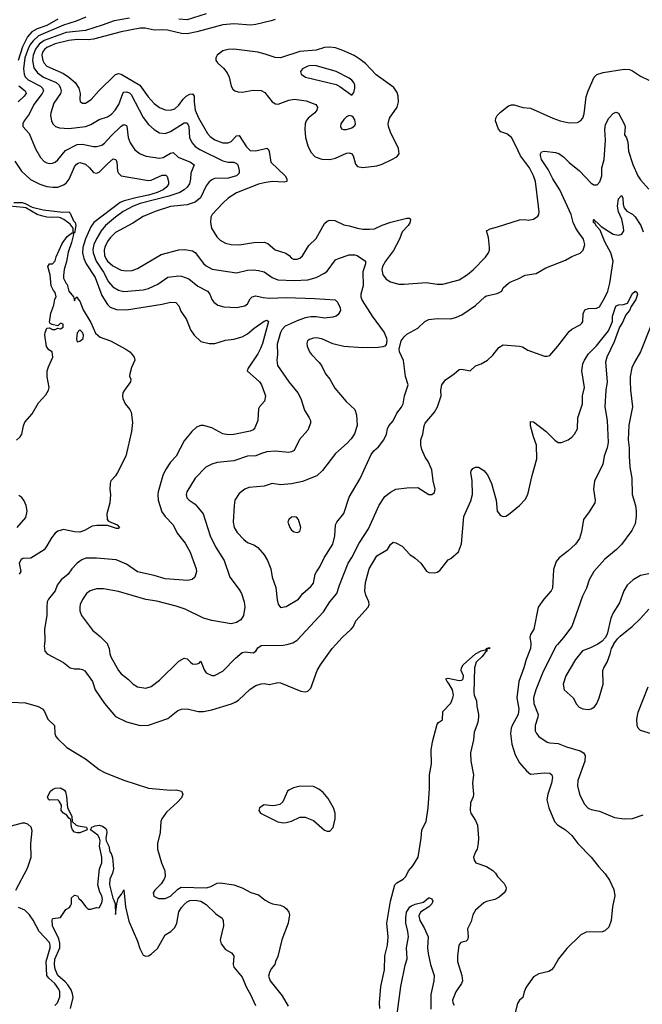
# Model space of a CAD drawing. Header units: inches. Extents: x 1173000 to 1307049, y 522583 to 678455.
# Tile 495 of 617: x 1233152 to 1237682, y 637379 to 644547. Entities that reach past the tile are written whole.
import ezdxf

# ---------------------------------------------------------------- set-up
doc = ezdxf.new("R2010")
doc.units = ezdxf.units.IN
doc.header["$MEASUREMENT"] = 0
doc.layers.add('B2633', color=7, linetype='Continuous')
doc.layers.add('B2634', color=7, linetype='Continuous')

msp = doc.modelspace()

# ---------------------------------------------------------------- linework, layer by layer
at = {"layer": 'B2633', "color": 5}
for points, elevation in [([(1233332.1, 640000), (1233330.6, 639989.4), (1233334, 639950), (1233351, 639930), (1233470, 639867.2), (1233518.4, 639830), (1233550, 639821.4), (1233590, 639822.7), (1233610, 639817.5), (1233626.4, 639806.4), (1233681.7, 639730), (1233700.2, 639670), (1233768.2, 639568.2), (1233850, 639474.4), (1233930, 639436.5), (1234030, 639410.3), (1234090, 639411.5), (1234230, 639459.2), (1234302.5, 639517.5), (1234330, 639528.8), (1234370, 639529.4), (1234450, 639510.2), (1234490.2, 639510.3), (1234550, 639523.2), (1234693.6, 639566.4), (1234720.9, 639579.1), (1234745.2, 639594.8), (1234830, 639674.4), (1234870, 639700.4), (1234910, 639713.7), (1234930, 639714.9), (1234970, 639708.4), (1235030, 639722.4), (1235050, 639719.5), (1235198.8, 639658.8), (1235230, 639653.4), (1235250, 639658.8), (1235270, 639681), (1235317.7, 639810), (1235340.5, 639850), (1235426.9, 639970), (1235453.4, 640000)], 920), ([(1233791.2, 640000), (1233803.6, 639970), (1233807.1, 639930), (1233814.7, 639910), (1233871.5, 639810), (1233890, 639785.3), (1233944.9, 639744.9), (1233978.8, 639710), (1234010, 639690.4), (1234070, 639681.1), (1234110, 639692), (1234170, 639740.3), (1234310, 639876.4), (1234350, 639899.1), (1234370, 639894.8), (1234394, 639870), (1234410, 639859), (1234423.6, 639856.4), (1234442.9, 639857.1), (1234457, 639863), (1234470, 639878), (1234493.5, 639813.5), (1234510, 639793.4), (1234550, 639773.4), (1234570, 639774), (1234630, 639804.9), (1234721.3, 639898.7), (1234770, 639940.3), (1234794, 639946), (1234850, 639939.3), (1234869.9, 639950.1), (1234885, 639975), (1234910, 639991.4), (1235070, 639994), (1235095.9, 640000)], 940), ([(1235772.2, 637350), (1235771, 637391), (1235779.9, 637510), (1235807.2, 637630), (1235808.3, 637731.7), (1235828.9, 637811.1), (1235832.7, 637870), (1235824.8, 637970), (1235849.8, 638130), (1235882.6, 638250), (1235896, 638264), (1235942, 638290), (1235962, 638310), (1235981, 638350), (1236013.4, 638386.6), (1236052.7, 638450), (1236073.8, 638590), (1236077.3, 638650), (1236110, 638710.5), (1236125.5, 638810), (1236134.5, 638950), (1236134.8, 639050), (1236147.6, 639130), (1236146.4, 639230), (1236156.4, 639290), (1236190, 639418), (1236199, 639430), (1236229, 639450), (1236231.5, 639510), (1236290, 639570.6), (1236305.1, 639610), (1236307.8, 639630), (1236301.3, 639670), (1236275.2, 639715.2), (1236261.5, 639730), (1236253.2, 639750), (1236270, 639754), (1236350, 639737.7), (1236370, 639739.4), (1236379.9, 639750), (1236381.5, 639770), (1236365.7, 639810), (1236366.4, 639830), (1236378.1, 639850), (1236470, 639931.6), (1236510, 639953.5), (1236538.9, 639958.9), (1236544, 639956), (1236549.6, 639970), (1236570, 639977.3), (1236570, 639967.1), (1236550.8, 639969.2), (1236551.7, 639950), (1236538.5, 639941.4), (1236515.8, 639910), (1236473.4, 639870), (1236461.2, 639830), (1236456.5, 639650), (1236459.5, 639630), (1236476, 639590), (1236477.7, 639550), (1236491.6, 639490), (1236491.5, 639471.5), (1236485.4, 639430), (1236460.1, 639359.9), (1236454, 639306), (1236433.5, 639210), (1236434.8, 639150), (1236454, 639050), (1236447.3, 638990), (1236454.7, 638910), (1236451.1, 638888.9), (1236433.5, 638846.5), (1236429.1, 638790), (1236434.6, 638770), (1236470, 638717.1), (1236483.8, 638683.8), (1236490.2, 638590), (1236487.7, 638552.3), (1236480.5, 638510), (1236468.2, 638490), (1236454.8, 638450), (1236458.8, 638430), (1236471.3, 638410), (1236550, 638383), (1236594.5, 638354.5), (1236614.2, 638334.2), (1236629.3, 638309.3), (1236678.3, 638258.3), (1236692, 638230), (1236688.9, 638210), (1236676.5, 638190), (1236639.9, 638160.1), (1236610, 638143), (1236550, 638128.2), (1236530, 638118), (1236470, 638066), (1236450.2, 638030), (1236438.3, 637981.7), (1236410.3, 637930), (1236414.5, 637870), (1236411.6, 637848.4), (1236400.2, 637839.8), (1236363.1, 637830), (1236347.2, 637810), (1236337, 637730), (1236337, 637690), (1236368.8, 637590), (1236374.3, 637550), (1236367.6, 637530), (1236325.8, 637470), (1236302.4, 637410), (1236304, 637390), (1236313, 637373)], 880), ([(1236871.5, 640000), (1236870.2, 639970), (1236837.7, 639890), (1236821.6, 639830), (1236784.3, 639730), (1236768.4, 639610), (1236784.5, 639530), (1236780.1, 639490), (1236736.6, 639410), (1236728.8, 639390), (1236722.8, 639350), (1236733.6, 639273.6), (1236756.3, 639196.3), (1236790, 639138.4), (1236839, 639079), (1236870, 639055.8), (1236970, 639065.8), (1237010, 639061.1), (1237024.4, 639050), (1237029, 639030), (1237022.7, 638990), (1236995, 638910), (1236988.5, 638868.5), (1237001.3, 638810), (1237044.6, 638710), (1237066.3, 638686.3), (1237124.4, 638650), (1237168.9, 638608.9), (1237214.4, 638550), (1237310.2, 638450.2), (1237362.6, 638382.6), (1237412.4, 638330), (1237443.7, 638283.7), (1237474.3, 638214.3), (1237482.8, 638170), (1237465.5, 638090), (1237455.8, 637990), (1237438.7, 637941.3), (1237410, 637914.7), (1237390, 637908.3), (1237274.9, 637905.1), (1237234.3, 637885.7), (1237133.5, 637786.5), (1237072.2, 637710), (1237039.5, 637650), (1237023, 637630), (1237002, 637618), (1236930, 637601.3), (1236890, 637578.4), (1236836.7, 637503.3), (1236822.6, 637470), (1236812.7, 637430), (1236790, 637409.5), (1236773.9, 637386.1), (1236754.3, 637310)], 920), ([(1237065.1, 640000), (1237055.9, 639990), (1237046.6, 639973.4), (1236955.7, 639790), (1236906.9, 639670), (1236890.1, 639610), (1236893.2, 639570), (1236924.5, 639490), (1236923.2, 639470), (1236903.6, 639410), (1236903.1, 639370), (1236911.8, 639350), (1236928.8, 639330), (1236990, 639287.6), (1237010, 639282.3), (1237070, 639279.2), (1237130, 639252.8), (1237230, 639224), (1237254, 639210), (1237267.4, 639190), (1237263.2, 639150), (1237214.3, 639010), (1237211.7, 638970), (1237224.6, 638910), (1237259.7, 638839.7), (1237288.5, 638808.5), (1237310, 638798.3), (1237370, 638784.9), (1237479.9, 638739.9), (1237550, 638728.7), (1237610, 638731.6), (1237690, 638758.9)], 940), ([(1237354.1, 640000), (1237305.1, 639974.9), (1237247.5, 639952.5), (1237197.4, 639890), (1237126, 639770), (1237106, 639710), (1237114.4, 639670), (1237180.5, 639610), (1237204.2, 639564.2), (1237222, 639542), (1237250, 639530.6), (1237290, 639524.9), (1237310, 639530.6), (1237334.1, 639545.9), (1237351.2, 639568.8), (1237369.7, 639610.3), (1237397.3, 639710), (1237396.3, 639810), (1237402.4, 639830), (1237427.6, 639870), (1237449.5, 639930), (1237458, 639970), (1237474.3, 640000)], 960), ([(1237750, 639347.4), (1237670, 639374), (1237652.8, 639390), (1237645.6, 639410), (1237643.6, 639456.4), (1237653.2, 639506.8), (1237724, 639690)], 940), ([(1233090, 639578.5), (1233193.6, 639573.6), (1233287.8, 639547.8), (1233318.7, 639530), (1233331.9, 639511.9), (1233356.3, 639456.3), (1233405.5, 639410), (1233407.7, 639350), (1233414.9, 639330), (1233430, 639311.7), (1233496, 639250), (1233630, 639166.4), (1233730, 639087.8), (1233770, 639067), (1233910, 639012.4), (1234090, 638952.3), (1234250, 638937.7), (1234290, 638941.5), (1234330.6, 638930), (1234340.3, 638910), (1234330, 638883), (1234300.9, 638850), (1234220.7, 638779.3), (1234187.1, 638730), (1234179.1, 638710), (1234173.4, 638630), (1234155.4, 638550), (1234154, 638510), (1234183.1, 638410), (1234208.9, 638350), (1234210.4, 638310), (1234204.2, 638290), (1234182.7, 638257.3), (1234134.4, 638210), (1234124.4, 638190), (1234127.1, 638167.1), (1234162, 638150), (1234210, 638150.4), (1234250, 638167), (1234302.3, 638217.7), (1234328.3, 638231.7), (1234511.4, 638228.6), (1234542.1, 638237.9), (1234590, 638262.6), (1234610, 638264.2), (1234710, 638248.5), (1234770, 638228.5), (1234833.4, 638193.4), (1234890, 638177), (1234938.4, 638138.4), (1234970, 638119.6), (1234991.2, 638111.2), (1235050, 638101.3), (1235076.4, 638090), (1235094.3, 638074.3), (1235110.3, 638050), (1235114.6, 638030), (1235104.9, 637970), (1235058.9, 637850), (1235031.4, 637728.6), (1235012.7, 637690), (1235008.2, 637670), (1234983.1, 637636.9), (1234970.2, 637610), (1234963.4, 637583.4), (1234974, 637550), (1235061.2, 637441.2), (1235105.4, 637365.4)], 880), ([(1233123.1, 638210), (1233209, 638370), (1233234.9, 638450), (1233232.6, 638550), (1233242.7, 638642.7), (1233236.4, 638670), (1233211.7, 638691.7), (1233190, 638697.7), (1233170, 638697.5), (1233090, 638677.1)], 880), ([(1233520.9, 637350), (1233540.4, 637430), (1233536.5, 637456.5), (1233525.6, 637485.6), (1233502, 637522), (1233483.9, 637543.9), (1233430.9, 637590), (1233410, 637634.5), (1233404.7, 637670), (1233408.3, 637708.3), (1233443.2, 637790), (1233445, 637825), (1233436.9, 637856.9), (1233389.8, 637950), (1233387.5, 637992.5), (1233390, 638002), (1233395.3, 638004.7), (1233450, 638012), (1233488, 638070), (1233514.6, 638085.4), (1233523.1, 638096.9), (1233528.9, 638111.1), (1233530, 638154), (1233550, 638174), (1233572, 638170), (1233582, 638150), (1233598, 638138), (1233630, 638092), (1233650, 638072), (1233670, 638072), (1233710, 638084.7), (1233730, 638082), (1233750, 638117.3), (1233755.1, 638144.9), (1233751, 638169), (1233736.2, 638196.2), (1233720.5, 638250), (1233733.9, 638366.1), (1233750.9, 638410), (1233750.9, 638450), (1233733.5, 638530), (1233738, 638570), (1233732.6, 638590), (1233719.8, 638610), (1233668, 638650), (1233676.2, 638670), (1233700.4, 638679.6), (1233730, 638682.6), (1233755.9, 638675.9), (1233779.3, 638659.3), (1233784, 638650), (1233786.5, 638630), (1233778.6, 638590), (1233781.5, 638570), (1233801.6, 638530), (1233808.9, 638490), (1233818, 638478), (1233828.1, 638448.1), (1233834, 638366), (1233826.7, 638333.3), (1233807.5, 638290), (1233806.4, 638250), (1233830, 638151.3), (1233838.4, 638138.4), (1233846.4, 638110), (1233850, 638034), (1233859, 638110), (1233869, 638150), (1233895.3, 638184.7), (1233910, 638214), (1233921.1, 638090), (1233945.8, 637985.8), (1234010, 637839.1), (1234025.8, 637785.8), (1234050, 637738.4), (1234070, 637728.9), (1234090, 637732.3), (1234110, 637744), (1234155.2, 637784.8), (1234210, 637884.9), (1234251, 637909), (1234280.2, 637939.8), (1234294.9, 637970), (1234310, 638052.4), (1234330, 638085.2), (1234350, 638107.1), (1234370, 638125), (1234390, 638134.6), (1234430, 638137), (1234470.3, 638130), (1234510, 638105.2), (1234578.2, 638038.2), (1234626.1, 638006.1), (1234632.5, 637990), (1234634.7, 637950), (1234610.6, 637850), (1234619.4, 637819.4), (1234650, 637778.4), (1234693.5, 637753.5), (1234703.2, 637743.2), (1234710.3, 637730), (1234706.7, 637670), (1234711.4, 637650), (1234770, 637578), (1234802.4, 637502.4), (1234832.2, 637450), (1234868.9, 637370)], 860), ([(1235896.8, 637290), (1235925.7, 637510), (1235956.5, 637663.5), (1235972, 637710), (1235967.5, 637790), (1235980.3, 637870), (1235977.2, 637910), (1235961.4, 637970), (1235961.1, 638010), (1235967.2, 638050), (1235990, 638087.9), (1236003.2, 638096.8), (1236030, 638107.9), (1236090, 638122.4), (1236126.5, 638153.5), (1236134.4, 638154.4), (1236150, 638146.4), (1236157.8, 638130), (1236150, 638111.8), (1236130.4, 638090), (1236068.9, 638051.1), (1236056.3, 638023.7), (1236063.7, 637990), (1236096.5, 637936.5), (1236124.9, 637870), (1236119.7, 637790), (1236123.6, 637750), (1236140.8, 637670), (1236168.7, 637590), (1236166.6, 637550), (1236144, 637450), (1236145, 637345)], 860), ([(1233409, 637370), (1233427.9, 637390), (1233444.9, 637435.1), (1233444, 637470), (1233437, 637490), (1233407.1, 637530), (1233364.1, 637570), (1233349, 637590), (1233345.9, 637690), (1233374.4, 637790), (1233374.6, 637810), (1233368.8, 637828.8), (1233295.1, 637910), (1233250, 637991.7), (1233223.4, 638030), (1233190, 638063.8), (1233143.9, 638083.9)], 880)]:
    msp.add_lwpolyline(points, dxfattribs=dict(at, elevation=elevation))
for points, elevation in [([(1233570, 638626.8), (1233550, 638633.7), (1233536.4, 638650), (1233528.9, 638670), (1233524.2, 638724.2), (1233510, 638734), (1233495.4, 638755.4), (1233470, 638770.9), (1233452.9, 638790), (1233455.6, 638830), (1233439.2, 638859.2), (1233428.7, 638868.7), (1233370, 638866.6), (1233361.6, 638870), (1233354.8, 638890), (1233377.2, 638930), (1233390, 638943.6), (1233410, 638952.8), (1233450, 638956.5), (1233479.2, 638939.2), (1233486.1, 638926.1), (1233492.5, 638892.5), (1233500.7, 638810), (1233531.1, 638750), (1233533.4, 638710), (1233563.8, 638683.8), (1233578.1, 638678.1), (1233638.8, 638670), (1233642.8, 638650), (1233590, 638627)], 860), ([(1235192.8, 638967.2), (1235144.7, 638955.3), (1235110, 638939.3), (1235102, 638930), (1235066, 638854), (1235045.5, 638834.5), (1235014.2, 638825.8), (1234990, 638824.5), (1234930, 638832.3), (1234898, 638810), (1234892, 638790), (1234904.7, 638770), (1235030, 638708.4), (1235070, 638700.4), (1235090, 638702.4), (1235130, 638713), (1235190, 638743), (1235230, 638743), (1235290, 638717.3), (1235370, 638647.7), (1235390, 638640.7), (1235410, 638640.7), (1235433, 638667), (1235447.8, 638730), (1235446.6, 638770), (1235436.3, 638810), (1235397.6, 638877.6), (1235361.3, 638921.3), (1235330, 638946), (1235290, 638964.2)], 920)]:
    msp.add_lwpolyline(points, close=True, dxfattribs=dict(at, elevation=elevation))
at = {"layer": 'B2634', "color": 5}
for points, elevation in [([(1233429, 644551), (1233350, 644505.1), (1233279.7, 644480.3), (1233241.6, 644458.4), (1233210, 644422.4), (1233172.5, 644350), (1233142.1, 644250)], 920), ([(1233633.2, 644566.8), (1233563.2, 644536.8), (1233470, 644507.3), (1233289.9, 644430.1), (1233250, 644393.9), (1233230, 644368.5), (1233216.6, 644343.4), (1233190.3, 644270), (1233179.6, 644190), (1233184.7, 644150), (1233192.4, 644132.4), (1233213, 644110), (1233302.9, 644062.9), (1233318.4, 644050), (1233324.3, 644030), (1233315, 644010), (1233255.4, 643930), (1233221.3, 643858.7), (1233184.7, 643810), (1233174, 643790), (1233176, 643770), (1233220, 643720), (1233266.7, 643606.7), (1233304.6, 643544.6), (1233330, 643515.6), (1233350, 643504.4), (1233370, 643500.7), (1233390, 643502.8), (1233410, 643511.3), (1233430, 643527.6), (1233485.7, 643594.3), (1233570, 643638.5), (1233610, 643642.1), (1233690, 643625.4), (1233710, 643625.2), (1233750, 643634.8), (1233770, 643647.5), (1233816.8, 643703.2), (1233890, 643773.2), (1233910, 643784.3), (1233930, 643778), (1233932.7, 643772.7), (1233941.9, 643690), (1233955.6, 643650), (1233990, 643599.5), (1234028.4, 643570), (1234072.9, 643552.9), (1234170, 643539.5), (1234195, 643545), (1234250, 643575.3), (1234270, 643579.7), (1234306.3, 643546.3), (1234395.8, 643510), (1234420.8, 643490), (1234396.8, 643430), (1234395.4, 643390), (1234386.6, 643353.4), (1234371, 643329), (1234350, 643308.3), (1234317.4, 643290), (1234238, 643262), (1234030, 643210.2), (1233977.1, 643190), (1233905.4, 643150), (1233850, 643110.4), (1233777.3, 643050), (1233745.2, 643010), (1233710, 642951.6), (1233691.4, 642910), (1233685, 642875), (1233686.8, 642850), (1233709.7, 642790), (1233760.9, 642710), (1233798.8, 642638.8), (1233830, 642602.7), (1233870, 642577.6), (1233910, 642568.2), (1234050, 642580.1), (1234090, 642591.6), (1234157.2, 642622.8), (1234230, 642671.9), (1234310, 642683.8), (1234330, 642681.2), (1234381.9, 642661.9), (1234447.7, 642607.7), (1234517.6, 642570), (1234534.9, 642550), (1234550.4, 642510), (1234563.8, 642490), (1234594, 642470), (1234636.5, 642456.5), (1234730, 642452.6), (1234790, 642465.2), (1234810, 642478.7), (1234830, 642514.6), (1234844.4, 642530), (1234870, 642537.4), (1234925, 642525), (1234970, 642520.5), (1235090, 642526), (1235298.4, 642518.4), (1235447.4, 642507.4), (1235464.9, 642490), (1235483.1, 642450), (1235486.7, 642430), (1235470, 642401.6), (1235455.5, 642390), (1235430, 642380.8), (1235370, 642375.6), (1235310, 642385.3), (1235270, 642385), (1235230, 642376.7), (1235170, 642356.3), (1235084.4, 642315.6), (1235059, 642290), (1235048.9, 642270), (1235026.2, 642186.2), (1235028.4, 642110), (1235022.3, 642070), (1235028.2, 642030), (1235110.2, 641910), (1235175.6, 641830), (1235197.4, 641790), (1235224.4, 641704.4), (1235259.5, 641650), (1235267.2, 641630), (1235268.9, 641610), (1235250, 641559.6), (1235188.6, 641491.4), (1235148.6, 641411.4), (1235130, 641400.5), (1235110, 641396.9), (1235010, 641405.8), (1234950, 641400.4), (1234910.8, 641390), (1234870, 641372.4), (1234810, 641369.7), (1234710, 641336.1), (1234590, 641323.5), (1234550, 641312.3), (1234507, 641290), (1234428.9, 641210), (1234367.9, 641110), (1234363.1, 641090), (1234367.2, 641067.2), (1234385.5, 641050), (1234430, 641021.1), (1234487.7, 640950), (1234539.2, 640790), (1234576.5, 640710), (1234639, 640610), (1234680.3, 640490), (1234750, 640400.5), (1234766, 640370), (1234786, 640310), (1234790.2, 640270), (1234779.7, 640210), (1234761.3, 640178.7), (1234730, 640158), (1234690, 640149.8), (1234550, 640174.5), (1234490, 640191.8), (1234355.8, 640255.8), (1234290, 640277.8), (1234150, 640315.2), (1234070, 640327), (1233870, 640384.8), (1233763.1, 640403.1), (1233710, 640403), (1233663.8, 640390), (1233638.9, 640370), (1233610, 640327), (1233591.8, 640290), (1233588.9, 640270), (1233590, 640244.7), (1233601.3, 640210), (1233682.6, 640102.6), (1233737.8, 640057.8), (1233790, 640003), (1233791.2, 640000)], 940), ([(1233950, 644558.7), (1233840, 644540), (1233752.6, 644507.4), (1233630.4, 644470), (1233490, 644455.4), (1233330, 644396.3), (1233294.6, 644370), (1233267.2, 644332.8), (1233249.5, 644290), (1233244.3, 644250), (1233256, 644196), (1233280.9, 644160.9), (1233326.4, 644130), (1233417.8, 644090), (1233438.9, 644070), (1233450.1, 644050), (1233454, 644030), (1233449.4, 644010), (1233399.8, 643940.2), (1233378.2, 643870), (1233375.6, 643850), (1233383.6, 643810), (1233393.1, 643790), (1233413, 643770), (1233441, 643761), (1233510, 643756), (1233630, 643769.4), (1233670, 643784.6), (1233730, 643820.6), (1233790, 643841.1), (1233819.9, 643860.1), (1233848, 643890), (1233872.5, 643930), (1233901.6, 644010), (1233910, 644020.6), (1233930, 644023.1), (1233950, 644014.7), (1233962.5, 644002.5), (1234050, 643836.5), (1234090, 643785.7), (1234130, 643747.6), (1234170, 643724.9), (1234210, 643719.1), (1234250, 643733.2), (1234350, 643797.6), (1234370, 643796.5), (1234383, 643770), (1234387.8, 643687.8), (1234406.2, 643650), (1234430, 643623.2), (1234462.3, 643602.3), (1234630, 643519.5), (1234669.9, 643510.1), (1234710, 643509.2), (1234730, 643501.1), (1234738.5, 643490), (1234750.2, 643450.2), (1234749.2, 643430.8), (1234730, 643410.9), (1234670, 643394.1), (1234570, 643390.5), (1234550, 643382.5), (1234530, 643366.2), (1234510, 643338.3), (1234467.6, 643250), (1234430, 643220.2), (1234370, 643199.9), (1234250, 643186.8), (1234137.4, 643150), (1234050, 643114.3), (1233974.6, 643065.4), (1233850, 642997.8), (1233810, 642959.5), (1233790, 642932.1), (1233771.7, 642891.7), (1233767.2, 642870), (1233770, 642830.5), (1233778.5, 642810), (1233790.7, 642790), (1233830, 642754.8), (1233890, 642725), (1233930, 642718.5), (1233970, 642722.3), (1234010, 642736.3), (1234182, 642838), (1234310, 642870.9), (1234354, 642874), (1234410, 642865.8), (1234430, 642852.9), (1234490, 642772.3), (1234510, 642755.9), (1234552.5, 642732.5), (1234730, 642704.4), (1234810, 642723.2), (1234850, 642726), (1234890, 642721.2), (1234930, 642711.3), (1234988.5, 642670), (1235030, 642653.4), (1235150, 642648.8), (1235250, 642653), (1235308.6, 642671.4), (1235370, 642701.5), (1235390, 642717.4), (1235450, 642798.5), (1235472.3, 642810), (1235550, 642835.2), (1235590, 642836.1), (1235607.3, 642830), (1235668.2, 642790), (1235667.7, 642770), (1235648.9, 642711.1), (1235650.9, 642610), (1235634.1, 642550), (1235635, 642530), (1235644, 642504), (1235716, 642390), (1235803.7, 642270), (1235820.4, 642230), (1235823.8, 642210), (1235817.7, 642182.3), (1235808.5, 642171.5), (1235794.7, 642165.3), (1235759.9, 642160.1), (1235650, 642158.9), (1235510, 642168.4), (1235430, 642186.6), (1235350, 642223.5), (1235310, 642231.1), (1235290, 642229.7), (1235260.9, 642219.1), (1235247.3, 642210), (1235240.5, 642190), (1235243, 642170), (1235261.6, 642130), (1235274.9, 642110), (1235332.4, 642052.4), (1235348.4, 642030), (1235376.3, 641970), (1235410, 641931), (1235445.3, 641865.3), (1235528.2, 641768.2), (1235590.6, 641710), (1235602, 641670), (1235606.6, 641593.4), (1235587.9, 641532.1), (1235564, 641496), (1235534.6, 641465.4), (1235450, 641389.4), (1235354.8, 641265.2), (1235314.2, 641225.8), (1235210, 641184.5), (1235130, 641168.2), (1235050, 641161.2), (1234990, 641169.8), (1234930, 641151.8), (1234818.5, 641141.4), (1234790.3, 641129.7), (1234750, 641098.4), (1234717.6, 641050), (1234711.6, 641010), (1234705.8, 640890), (1234712.1, 640850), (1234735.3, 640815.3), (1234782.4, 640762.4), (1234810, 640742), (1234861, 640721), (1234885.6, 640705.6), (1234931.5, 640651.5), (1234954.9, 640610), (1234979.6, 640550), (1234990.3, 640490), (1235014.8, 640414.8), (1235024.9, 640324.9), (1235033.1, 640293.1), (1235050, 640268), (1235090, 640275.3), (1235179.7, 640330), (1235213.3, 640370), (1235270, 640421.7), (1235290, 640446.4), (1235302.4, 640510), (1235311.3, 640528.7), (1235335.3, 640564.7), (1235366.8, 640630), (1235429.8, 640730), (1235445.1, 640790), (1235450.7, 640869.3), (1235459.1, 640890), (1235510, 640953), (1235550, 641070.6), (1235630, 641207.7), (1235710, 641383), (1235730, 641408.2), (1235762.6, 641437.4), (1235801.6, 641490), (1235820.5, 641530), (1235828.2, 641570), (1235837.6, 641590), (1235870, 641626.8), (1235896.6, 641683.4), (1235930, 641726), (1235942.6, 641750), (1235951.8, 641810), (1235979.5, 641890), (1235958.7, 641950), (1235945.8, 642065.8), (1235916, 642130), (1235912.3, 642150), (1235927.6, 642210), (1235950, 642239.1), (1235970, 642259.1), (1236050, 642301.6), (1236100.9, 642350), (1236130, 642364.9), (1236190, 642372.9), (1236290, 642370.3), (1236330, 642381.1), (1236370, 642399.6), (1236470, 642467.4), (1236536.2, 642530), (1236550, 642537.7), (1236626.3, 642553.7), (1236659.3, 642570), (1236670, 642594.8), (1236709.5, 642630), (1236730, 642641.3), (1236779.4, 642660.6), (1236830, 642687.3), (1236910, 642700.4), (1236979.8, 642740.2), (1237122.6, 642797.4), (1237170, 642823.6), (1237230, 642848.5), (1237252.8, 642870), (1237265.4, 642910), (1237255.6, 642950), (1237210, 643009.7), (1237195.6, 643035.6), (1237180.6, 643070), (1237166, 643130), (1237083, 643310), (1237030.5, 643390), (1236997.8, 643457.8), (1236949.1, 643530), (1236940.8, 643559.2), (1236941.1, 643570), (1236950, 643585.5), (1236970, 643590.4), (1237050, 643581.1), (1237074.1, 643574.1), (1237110, 643548.2), (1237150, 643508.5), (1237226.6, 643446.6), (1237310, 643357.1), (1237330, 643346), (1237354, 643346), (1237374.1, 643365.9), (1237388, 643410), (1237387.6, 643470), (1237404, 643530), (1237415.2, 643670), (1237410.7, 643749.3), (1237414.8, 643785.2), (1237438.4, 643830), (1237470, 643864), (1237490, 643874), (1237510, 643866.8), (1237551.7, 643790), (1237556.9, 643770), (1237553.4, 643710), (1237566.9, 643686.9), (1237576.2, 643656.2), (1237582, 643590), (1237613.5, 643493.5), (1237650, 643410.8), (1237670, 643380.7), (1237730, 643314.8)], 960), ([(1235010.1, 644549.9), (1234981.3, 644538.7), (1234870, 644511.3), (1234833.4, 644506.6), (1234710, 644516.4), (1234630, 644509.4), (1234442.1, 644457.9), (1234370, 644445), (1234330, 644446.7), (1234228.8, 644471.2), (1234190, 644474.6), (1234130, 644472.2), (1234064.6, 644484.6), (1234030, 644485.4), (1233890, 644459.5), (1233690, 644405.6), (1233650, 644401.6), (1233570, 644402.8), (1233510, 644395.9), (1233410, 644372.4), (1233350, 644344.8), (1233331.7, 644330), (1233318.9, 644310), (1233313.8, 644290), (1233320.3, 644250), (1233330.1, 644230.1), (1233350.2, 644210), (1233470, 644156.3), (1233509.4, 644130), (1233555.6, 644090), (1233583.5, 644050), (1233592.6, 644010), (1233589.2, 643970), (1233592, 643952), (1233610, 643938.7), (1233630, 643939.6), (1233673, 643967), (1233727.1, 644030), (1233850, 644149.4), (1233870, 644154.8), (1233890, 644151.4), (1234027.1, 644070), (1234086.4, 643986.4), (1234130, 643937.3), (1234170, 643907.5), (1234210, 643891.5), (1234250, 643888), (1234281.1, 643898.9), (1234310, 643924.1), (1234342.7, 643970), (1234362.5, 643990), (1234390, 644005.9), (1234410, 644008.1), (1234422.3, 643990), (1234420.9, 643950), (1234429.6, 643890), (1234452.4, 643832.4), (1234517.8, 643717.8), (1234537.7, 643697.7), (1234572.9, 643672.9), (1234630, 643652.2), (1234670, 643650.9), (1234690, 643660.6), (1234730, 643702.2), (1234750, 643704.9), (1234801.5, 643621.5), (1234830, 643596), (1234870, 643592), (1234950, 643611.8), (1234962.6, 643602.6), (1234968.6, 643588.6), (1234978.6, 643510), (1235083.2, 643410), (1235096.2, 643390), (1235095.8, 643370), (1235076.1, 643363.9), (1234988.7, 643368.7), (1234930, 643361), (1234890, 643350.5), (1234730, 643287.1), (1234670, 643247), (1234630, 643210.9), (1234552.9, 643130), (1234542.6, 643110), (1234539.6, 643070), (1234546.9, 643030), (1234585.7, 642965.7), (1234610, 642942.3), (1234650, 642920.3), (1234690, 642910.2), (1234750, 642908.3), (1234855.2, 642924.8), (1234930, 642927.5), (1234958, 642918), (1235010, 642872.3), (1235087.8, 642847.8), (1235112.7, 642830), (1235130, 642810.5), (1235144.2, 642804.2), (1235170, 642803.7), (1235190, 642810.4), (1235210, 642828), (1235255.5, 642904.5), (1235310, 642955.3), (1235370, 643064), (1235390, 643079.7), (1235410, 643087.9), (1235445.1, 643085.1), (1235510, 643053.4), (1235550, 643047.6), (1235610, 643029.2), (1235650, 643022.2), (1235698.2, 643021.8), (1235734.1, 643025.9), (1235790, 643052.4), (1235853.4, 643073.4), (1235970, 643103.8), (1235990, 643102.8), (1235996.4, 643090), (1235990, 643069.4), (1235978.7, 643050), (1235935.9, 643004.1), (1235915.5, 642950), (1235871.9, 642868.1), (1235814.7, 642790), (1235792.7, 642750), (1235787.7, 642730), (1235794, 642690), (1235818, 642658), (1235850, 642638.9), (1235910, 642623.1), (1235950, 642621.7), (1236110, 642634.9), (1236190, 642623.2), (1236230, 642622.3), (1236350, 642654), (1236410, 642691.4), (1236453, 642727), (1236541, 642819), (1236563.5, 642850), (1236571.3, 642870), (1236571.3, 642890), (1236562.9, 642962.9), (1236549.2, 643010), (1236575.1, 643024.9), (1236630, 643038.6), (1236790, 643091.2), (1236830, 643093.7), (1236851.5, 643088.5), (1236890, 643096.3), (1236922, 643118), (1236929.5, 643130.5), (1236931.7, 643148.3), (1236928, 643190), (1236905, 643370), (1236891.3, 643410), (1236861, 643470), (1236795.6, 643555.6), (1236763.2, 643630), (1236730, 643689.8), (1236697, 643717), (1236652.3, 643732.3), (1236635.6, 643750), (1236614.5, 643810), (1236616.2, 643830), (1236627.6, 643850), (1236650, 643874), (1236710, 643920.4), (1236730, 643927), (1236750, 643926.7), (1236812.5, 643907.5), (1236870, 643903.8), (1237030.8, 643830), (1237086, 643810), (1237150, 643796.5), (1237210, 643799.5), (1237232.7, 643810), (1237250, 643830.8), (1237258.4, 643861.6), (1237275.1, 643984.9), (1237288, 644030), (1237331.7, 644128.3), (1237351.8, 644148.2), (1237397.6, 644162.4), (1237550, 644187.6), (1237590, 644184.6), (1237610, 644175.6), (1237670, 644135.6), (1237730, 644106.7)], 980), ([(1234510, 644589.2), (1234370, 644546.3), (1234310, 644550.5)], 960), ([(1233144.9, 644064.9), (1233191.8, 644030), (1233198.3, 644010), (1233184.4, 643990), (1233141.2, 643950)], 920), ([(1233116.8, 643516.8), (1233164.7, 643444.7), (1233230, 643383.9), (1233297.7, 643350), (1233350, 643333.2), (1233392.3, 643327.7), (1233430, 643328.8), (1233470, 643344.1), (1233490, 643356.9), (1233512.9, 643387.1), (1233550, 643476), (1233565, 643495), (1233577.8, 643502.2), (1233590, 643507), (1233630, 643495.5), (1233659.7, 643470), (1233690, 643434), (1233710, 643430.2), (1233730, 643436.9), (1233790, 643498.8), (1233833.5, 643533.5), (1233852.1, 643530), (1233859.8, 643510), (1233865.1, 643445.1), (1233870.2, 643430), (1233890, 643409.6), (1234090, 643375.8), (1234110, 643380.2), (1234190, 643416.3), (1234215.7, 643415.7), (1234226.4, 643406.4), (1234235.9, 643370), (1234235.3, 643350), (1234221.7, 643330), (1234196.6, 643310), (1234152.4, 643290), (1234090, 643270.2), (1234006.5, 643253.5), (1233911.2, 643228.8), (1233882.7, 643217.3), (1233691.2, 643070), (1233670, 643039.4), (1233630, 642953.2), (1233611.6, 642890), (1233610.4, 642850), (1233618.2, 642810), (1233636.5, 642770), (1233702.2, 642670), (1233750, 642540.2), (1233790, 642474.2), (1233810, 642455.6), (1233856.6, 642436.6), (1233930, 642436.1), (1234190, 642476.2), (1234250, 642492.2), (1234287.9, 642487.9), (1234310, 642465.5), (1234325.8, 642425.8), (1234365.1, 642365.1), (1234394.5, 642290), (1234421.1, 642250), (1234470, 642205.2), (1234530, 642189.3), (1234573.2, 642190), (1234650, 642215), (1234710, 642222.7), (1234770, 642239.8), (1234810, 642259.8), (1234857.4, 642302.6), (1234930, 642351.8), (1234950, 642359.1), (1234961.7, 642350), (1234918.5, 642190), (1234905.2, 642154.8), (1234884.9, 642115.1), (1234814.6, 642010), (1234807, 641990), (1234898, 641910), (1234911.7, 641890), (1234940.5, 641810), (1234934.4, 641770), (1234896.4, 641730), (1234890, 641714), (1234886, 641630), (1234862.7, 641577.3), (1234850, 641562), (1234830, 641552.8), (1234710, 641528.9), (1234670, 641526), (1234630, 641533.3), (1234550, 641576), (1234490, 641593.7), (1234470, 641594), (1234438.6, 641581.4), (1234404.9, 641550), (1234350, 641480.7), (1234290.1, 641369.9), (1234250, 641326.3), (1234212.7, 641270), (1234194.9, 641230), (1234160.2, 641110), (1234156.5, 641090), (1234160.2, 641050), (1234185.5, 640965.5), (1234210.2, 640930), (1234268.9, 640868.9), (1234298.6, 640810), (1234355.6, 640735.6), (1234391.9, 640670), (1234436.9, 640550), (1234439.6, 640530), (1234425.7, 640490), (1234407.5, 640472.5), (1234375.8, 640464.2), (1234210, 640477.3), (1234130, 640501.6), (1234010, 640527.8), (1233930, 640583.5), (1233854.3, 640614.3), (1233710, 640627.5), (1233633.6, 640626.4), (1233604.3, 640615.7), (1233570, 640590.7), (1233531.1, 640550), (1233506, 640510), (1233454.5, 640470), (1233424.8, 640430), (1233410.9, 640389.1), (1233360.9, 640330), (1233353.2, 640310), (1233348.5, 640270), (1233349.2, 640210), (1233332, 640110), (1233336.3, 640030), (1233332.1, 640000)], 920), ([(1235095.9, 640000), (1235139, 640010), (1235172, 640030), (1235363.4, 640236.6), (1235410, 640310.3), (1235461, 640370), (1235478.7, 640430), (1235542, 640590), (1235568.8, 640631.2), (1235623.1, 640736.9), (1235690, 640841.3), (1235767.2, 641012.8), (1235810, 641076), (1235850, 641107.6), (1235890, 641128.9), (1235970, 641139.1), (1236050, 641141), (1236130, 641091), (1236150, 641091), (1236170, 641104.7), (1236174.5, 641130), (1236160.9, 641190), (1236152, 641270), (1236124.5, 641330), (1236102.9, 641362.9), (1236079, 641419), (1236071.8, 641450), (1236071.8, 641488.2), (1236085.1, 641530), (1236094.2, 641590), (1236101.4, 641610), (1236170.6, 641689.4), (1236192, 641728), (1236218, 641810), (1236215.9, 641850), (1236222.9, 641890), (1236250, 641926.7), (1236314, 641970), (1236350, 642000.7), (1236370, 642004), (1236430, 641990.6), (1236470, 642027), (1236510, 642041.5), (1236556.9, 642070), (1236594.3, 642105.7), (1236639.5, 642160.5), (1236670, 642181.3), (1236790, 642171.7), (1236810, 642165.3), (1236850, 642141.7), (1236970, 642098.4), (1236990, 642097.1), (1237010, 642103.8), (1237069, 642171), (1237150, 642277.4), (1237170, 642294.9), (1237230, 642325.5), (1237241.5, 642338.6), (1237249.7, 642350.3), (1237253.2, 642406.8), (1237265.3, 642434.7), (1237290, 642444.9), (1237350, 642446.5), (1237370, 642457.1), (1237410, 642524.4), (1237430.6, 642570), (1237445.5, 642630), (1237471.3, 642788.7), (1237454.3, 642850), (1237410.4, 642930), (1237375.7, 643015.7), (1237350, 643043.5), (1237340.7, 643060.7), (1237327.2, 643070), (1237326.6, 643090), (1237330, 643092), (1237339.1, 643079.1), (1237350, 643076), (1237382.4, 643042.4), (1237470, 642986.4), (1237510, 642978.3), (1237533.3, 642986.7), (1237548.5, 643010), (1237546.1, 643033.9), (1237534.4, 643094.4), (1237509.5, 643149.5), (1237502.8, 643190), (1237510, 643242.4), (1237530, 643268.7), (1237540.2, 643250), (1237542.2, 643202.2), (1237550, 643178), (1237570, 643154), (1237610, 643131.2), (1237630, 643113.4), (1237671.1, 643050), (1237690, 643002.8)], 940), ([(1233110, 643217.2), (1233170, 643216.3), (1233192.7, 643210), (1233243.4, 643183.4), (1233322.9, 643162.9), (1233466, 643146), (1233510, 643148.9), (1233519, 643139), (1233543.6, 643083.6), (1233554.8, 643070), (1233559.8, 643050), (1233550, 642994), (1233542, 643002), (1233541.7, 643030), (1233518.8, 643058.8), (1233473.7, 643093.7), (1233450, 643105.5), (1233430, 643109.8), (1233390, 643106.5), (1233350.2, 643109.8), (1233310, 643118.5), (1233278.4, 643130), (1233197.4, 643177.4), (1233180.9, 643180.9), (1233078, 643190)], 880), ([(1233130, 641486.7), (1233156.4, 641510), (1233168, 641530), (1233178.9, 641590), (1233190, 641617.4), (1233242.7, 641677.3), (1233290, 641759), (1233343.1, 641816.9), (1233360.9, 641850), (1233366.2, 641870), (1233351.6, 641948.4), (1233352, 641990), (1233360.7, 642019.3), (1233393.2, 642090), (1233388, 642130), (1233364.1, 642144.1), (1233347.9, 642167.9), (1233334.5, 642250), (1233337, 642270), (1233350, 642301), (1233370, 642304.7), (1233390, 642292), (1233410, 642292), (1233430, 642302), (1233450, 642298), (1233468, 642310), (1233468, 642330), (1233450, 642339), (1233430, 642318), (1233388, 642328), (1233374.6, 642334.6), (1233370, 642346), (1233379.6, 642410), (1233399.5, 642470), (1233406.8, 642513.2), (1233418, 642530), (1233410, 642562), (1233397.2, 642577.2), (1233381.2, 642610), (1233373.3, 642690), (1233358, 642750), (1233368.9, 642771.1), (1233390, 642771), (1233410, 642791.3), (1233418, 642822), (1233461.8, 642918.2), (1233498.3, 642970), (1233537.3, 642997.3), (1233544.7, 642984.7), (1233530, 642926.4), (1233504.2, 642855.8), (1233492.2, 642787.8), (1233474.9, 642730), (1233470, 642686), (1233470, 642666), (1233490, 642626), (1233498.5, 642618.5), (1233509.1, 642570), (1233542.8, 642530), (1233550, 642502), (1233559, 642521), (1233570, 642531), (1233575.1, 642515.1), (1233590, 642497.3), (1233615.1, 642435.1), (1233670, 642343), (1233704.4, 642264.4), (1233737.2, 642237.2), (1233813.1, 642210), (1233924.9, 642150), (1233953.4, 642130), (1233970.7, 642110), (1233986, 642090), (1233991, 642070), (1233964.9, 642015.1), (1233954.8, 641970), (1233951.6, 641951.6), (1233962, 641930), (1233958.8, 641910), (1233914.4, 641850), (1233903.8, 641830), (1233900.5, 641810), (1233903, 641790), (1233920.5, 641750), (1233952.7, 641710), (1233963.1, 641690), (1233973.9, 641613.9), (1233966.9, 641550), (1233925.5, 641370), (1233863.5, 641250), (1233850, 641227.7), (1233816.5, 641190), (1233809.4, 641170.6), (1233808.1, 641128.1), (1233813.1, 641090), (1233808.9, 641030), (1233785.2, 640950), (1233788.3, 640910), (1233797.7, 640897.7), (1233860.3, 640870), (1233878.9, 640850), (1233870, 640843.1), (1233855.8, 640844.2), (1233790, 640866.1), (1233713.6, 640866.4), (1233680.7, 640859.3), (1233624.9, 640830), (1233590, 640817.8), (1233550, 640819.3), (1233470, 640837.2), (1233430, 640824.9), (1233410, 640809.2), (1233383.4, 640776.6), (1233350, 640716.2), (1233330, 640689.2), (1233232.9, 640627.1), (1233176.2, 640623.8), (1233163.1, 640616.9), (1233148.7, 640590), (1233159.3, 640530), (1233148.4, 640510)], 880), ([(1235453.4, 640000), (1235497.7, 640050), (1235565.1, 640110), (1235580.5, 640130), (1235598, 640170), (1235687, 640270), (1235694, 640290), (1235691.6, 640310), (1235670, 640357.2), (1235662.7, 640390), (1235667.6, 640450), (1235695.1, 640550), (1235750, 640643.6), (1235829.5, 640690), (1235850, 640727.7), (1235870, 640743), (1235890, 640739.3), (1235935.9, 640715.9), (1235990, 640654), (1236030, 640627), (1236071.2, 640591.2), (1236112.5, 640532.5), (1236130, 640523.8), (1236170, 640521.6), (1236190, 640525.5), (1236210, 640538.8), (1236270, 640616), (1236290, 640626), (1236345.6, 640674.4), (1236367.4, 640732.6), (1236384.6, 640930), (1236435.6, 641044.4), (1236447, 641090), (1236443.5, 641190), (1236435.6, 641250), (1236437.5, 641262.5), (1236450, 641281), (1236470, 641291), (1236490, 641290.6), (1236530, 641265.5), (1236555.1, 641235.1), (1236585.8, 641170), (1236618.4, 641050), (1236627.4, 640970), (1236650, 640938.8), (1236670.7, 640930.7), (1236690, 640933.4), (1236710, 640945.5), (1236790, 641010.6), (1236830, 641054.8), (1236850, 641091.3), (1236881.2, 641230), (1236916.1, 641350), (1236913.1, 641450), (1236889.8, 641510), (1236868.2, 641590), (1236870, 641622), (1236890, 641618.8), (1236983.8, 641550), (1237045.5, 641485.5), (1237070, 641470.4), (1237094, 641470), (1237142.7, 641490), (1237170, 641508.9), (1237189.6, 641530), (1237211.8, 641568.2), (1237213.2, 641650), (1237248.4, 641750), (1237247.1, 641810), (1237262.4, 641870), (1237242.2, 641990), (1237250, 642041), (1237261, 642070), (1237290, 642114.4), (1237350, 642172.6), (1237436.5, 642283.6), (1237465.2, 642350), (1237465.5, 642390), (1237490, 642462.4), (1237509.4, 642470.6), (1237546.6, 642473.4), (1237575.9, 642484.1), (1237610, 642554), (1237630, 642571.7), (1237642.8, 642562.8), (1237648.4, 642548.4), (1237635.5, 642510), (1237601.1, 642458.9), (1237590.2, 642430), (1237561.9, 642398.1), (1237537.5, 642342.5), (1237515.9, 642310), (1237476.9, 642203.1), (1237424, 642090), (1237413.9, 642053.9), (1237426.9, 641910), (1237418, 641850), (1237411, 641730), (1237427.7, 641630), (1237433.5, 641470), (1237426.6, 641430), (1237405.1, 641370), (1237396.3, 641310), (1237333.6, 641190), (1237327.2, 641130), (1237338.9, 641050), (1237337, 641030), (1237296.5, 640963.5), (1237254.4, 640910), (1237241.3, 640818.7), (1237226, 640770), (1237196.4, 640730), (1237141.6, 640678.4), (1237077.1, 640630), (1237055.9, 640604.1), (1237035.6, 640544.4), (1237028, 640410), (1237019.6, 640390), (1236966, 640330), (1236925.3, 640270), (1236893.4, 640110), (1236869.3, 640070.7), (1236864.7, 640050), (1236872, 640010), (1236871.5, 640000)], 920), ([(1237749, 642330), (1237670, 642129.3), (1237624.8, 642055.2), (1237607.1, 642012.9), (1237594.7, 641950), (1237593.1, 641913.1), (1237595.9, 641850), (1237611.4, 641730), (1237584.4, 641595.6), (1237579.8, 641490), (1237587.5, 641430), (1237586.3, 641370), (1237591.7, 641290), (1237607, 641210), (1237608.7, 641090), (1237632.2, 641010), (1237638.7, 640970), (1237638.9, 640930), (1237630, 640877.2), (1237605.3, 640830), (1237530, 640727.3), (1237494.9, 640690), (1237410, 640619.7), (1237330.2, 640529.8), (1237297, 640470), (1237277.6, 640410), (1237247.2, 640350), (1237169, 640130), (1237110, 640048.7), (1237065.1, 640000)], 940), ([(1233133.6, 640850), (1233197.7, 640922.3), (1233207.3, 640970), (1233200.5, 641010), (1233185.1, 641045.1), (1233168.5, 641068.5), (1233144.8, 641084.8)], 880), ([(1237730, 640514), (1237670, 640501.3), (1237615.5, 640470), (1237572.7, 640430), (1237548.5, 640390), (1237517.4, 640302.6), (1237470.5, 640230), (1237452.7, 640190), (1237426.2, 640073.8), (1237412.4, 640047.6), (1237390, 640022.7), (1237358, 640002), (1237354.1, 640000)], 960), ([(1237474.3, 640000), (1237476.3, 640003.7), (1237501, 640039), (1237521.2, 640058.8), (1237609.3, 640130), (1237670, 640188), (1237730, 640256.3)], 960)]:
    msp.add_lwpolyline(points, dxfattribs=dict(at, elevation=elevation))
for points, elevation in [([(1235410, 644347), (1235370, 644345.5), (1235310, 644326.3), (1235190, 644316.7), (1235050, 644269.9), (1235010, 644271.7), (1234937.2, 644297.2), (1234884.5, 644310), (1234710, 644333.4), (1234668.7, 644331.3), (1234630, 644320.2), (1234590.3, 644290), (1234578.9, 644270), (1234578.7, 644250), (1234593.7, 644230), (1234635, 644195), (1234661.3, 644161.3), (1234675.4, 644130), (1234690, 644064), (1234702.8, 644042.8), (1234717.3, 644030), (1234741.8, 644021.8), (1234770, 644019.1), (1234850, 644034.8), (1234910, 644033), (1234936.8, 644016.8), (1234988.6, 643948.6), (1235013.8, 643933.8), (1235031.9, 643931.9), (1235110, 643962.2), (1235151.3, 643968.7), (1235236.7, 643956.7), (1235307, 643930), (1235320.3, 643910), (1235315.2, 643890), (1235299, 643870), (1235251.6, 643830), (1235237.6, 643810), (1235230.2, 643790), (1235226, 643750), (1235232.5, 643690), (1235249.4, 643630), (1235270, 643583.2), (1235302.7, 643550), (1235350, 643532.8), (1235410, 643529), (1235450, 643538.8), (1235530, 643575.5), (1235550, 643577.1), (1235571.4, 643570), (1235581.6, 643550), (1235595.2, 643495.2), (1235610, 643479.6), (1235650, 643471.9), (1235750, 643484.3), (1235790, 643496.9), (1235859.5, 643530), (1235897.2, 643550), (1235913.2, 643570), (1235909.4, 643610), (1235849.2, 643729.2), (1235835.5, 643770), (1235834, 643790), (1235843.5, 643830), (1235898.5, 643910), (1235908.5, 643950), (1235907.1, 643990), (1235898.6, 644018.6), (1235874.6, 644054.6), (1235745.9, 644145.9), (1235668, 644228), (1235630, 644258.2), (1235586.1, 644286.1), (1235503.8, 644323.8), (1235450, 644342.9)], 1020), ([(1235270, 644214.8), (1235247.7, 644210), (1235210.5, 644190), (1235194.8, 644170), (1235201, 644150), (1235231.3, 644130), (1235455.6, 644075.6), (1235482, 644062), (1235570, 643998), (1235582.7, 644017.3), (1235591.1, 644048.9), (1235591.1, 644070), (1235583.6, 644090), (1235570, 644107), (1235550, 644121.6), (1235455.1, 644170), (1235312.5, 644212.5)], 1040), ([(1235550, 643849.3), (1235530, 643839.3), (1235510, 643820.9), (1235488.5, 643790), (1235485.5, 643770), (1235493.7, 643753.7), (1235508.6, 643748.6), (1235530, 643748.8), (1235570, 643760.5), (1235590, 643778), (1235594.5, 643790), (1235590, 643818), (1235578.9, 643838.9), (1235570, 643845.2)], 1040), ([(1233590, 642288.7), (1233570, 642268.7), (1233564.4, 642224.4), (1233570, 642202.8), (1233590, 642207.7), (1233613.4, 642226.6), (1233616, 642250), (1233609.3, 642269.3)], 880), ([(1235150, 640929.2), (1235130, 640925.2), (1235111, 640910), (1235102.8, 640890), (1235117.3, 640850), (1235130, 640831), (1235150, 640818.8), (1235170, 640814), (1235190, 640821), (1235198, 640850), (1235181.2, 640910), (1235165.6, 640925.6)], 980)]:
    msp.add_lwpolyline(points, close=True, dxfattribs=dict(at, elevation=elevation))

doc.saveas('drawing.dxf')
